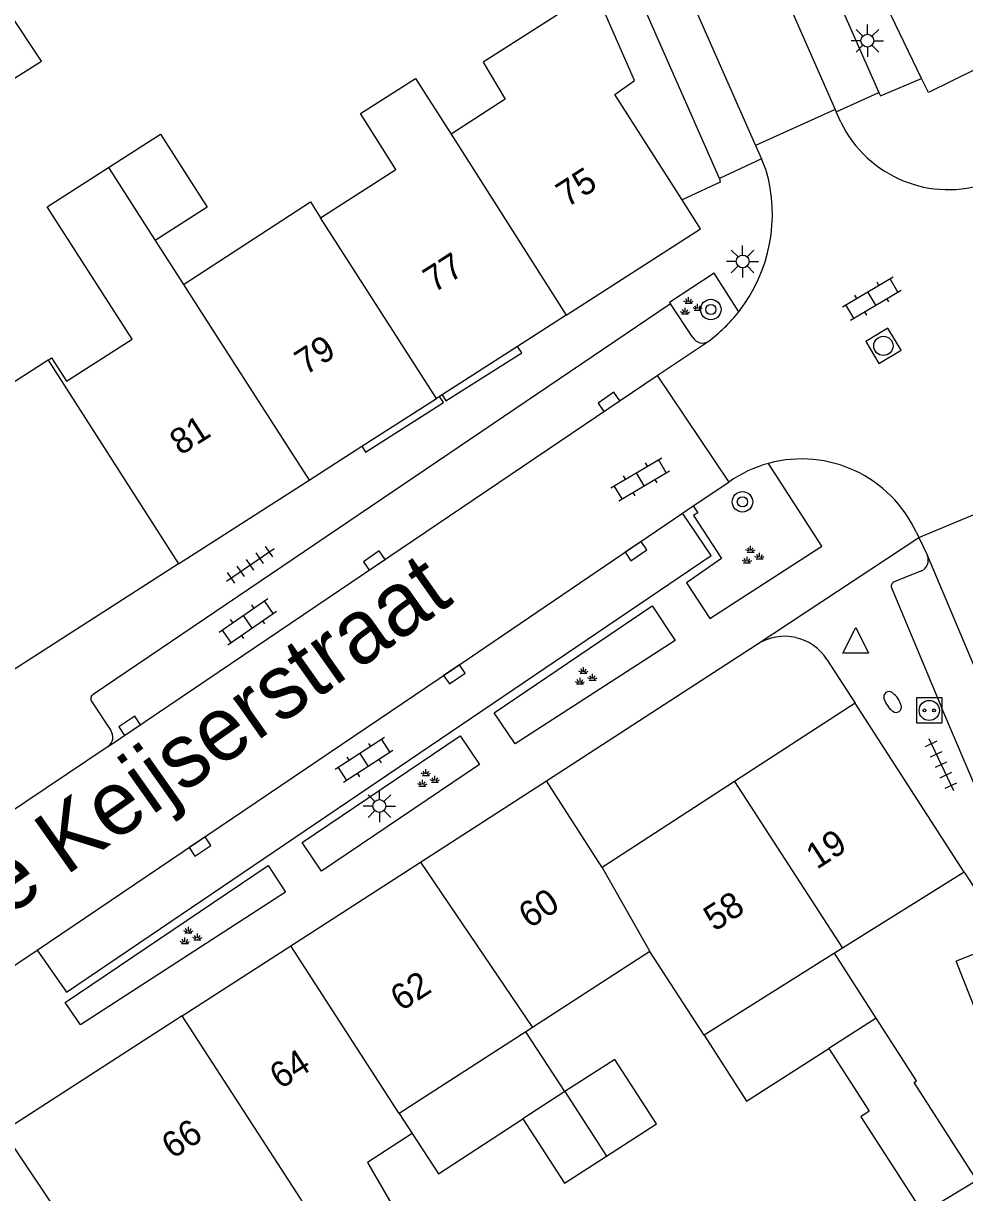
# Model space of a CAD drawing. Extents: x 131000 to 133014, y 396499 to 399001.
# Drawn here: x 132851.21 to 132887.9, y 397408.65 to 397454.23 of the extents above; entities that cross this region are included whole.
import ezdxf

# ---------------------------------------------------------------- set-up
doc = ezdxf.new("R2010")
doc.units = 0
for name, color, linetype in [('gg-afsc-muur', 7, 'Continuous'), ('gg-anno-huisnummerreeks BGT', 7, 'Continuous'), ('gg-anno-openbare ruimte label', 7, 'Continuous'), ('gg-bbg-bijgebouw', 7, 'Continuous'), ('gg-bbg-gedigitaliseerde bebouwing', 7, 'Continuous'), ('gg-bbg-gedigitaliseerde bijgebouw', 7, 'Continuous'), ('gg-bbg-hoofdgebouw', 7, 'Continuous'), ('gg-bbg-luifel en loopbrug', 7, 'Continuous'), ('gg-bbg-tussenscheiding', 7, 'Continuous'), ('gg-knt-verharding', 7, 'Continuous'), ('gg-knt-verharding nz', 7, 'Continuous'), ('gt-grn-weggrens', 7, 'Continuous'), ('gt-symb-boom', 7, 'Continuous'), ('gt-symb-brandkraan', 7, 'Continuous'), ('gt-symb-groenvak', 7, 'Continuous'), ('gt-symb-klinker verharding', 7, 'Continuous'), ('gt-symb-kolk', 7, 'Continuous'), ('gt-symb-laadpunt elektrisch vervoer', 7, 'Continuous'), ('gt-symb-lichtmast', 7, 'Continuous'), ('gt-symb-rioolschacht', 7, 'Continuous'), ('gt-symb-tegel verharding', 7, 'Continuous'), ('gt-symb-waterafsluiter', 7, 'Continuous')]:
    doc.layers.add(name, color=color, linetype=linetype)

# ---------------------------------------------------------------- blocks, each defined once
blk = doc.blocks.new('gt0-BOOM')
at = {"layer": 'gt-symb-boom'}
for radius in [0.4, 0.2]:
    blk.add_circle((0, 0), radius, dxfattribs=at)
blk = doc.blocks.new('gt0-GRVAK')
at = {"layer": 'gt-symb-groenvak'}
for p, q in [((-0.11, 0.189), (-0.228, 0.24)), ((-0.182, 0.153), (0.088, 0.153)), ((-0.091, 0.211), (-0.156, 0.322)), ((-0.047, 0.214), (-0.047, 0.393)), ((-0.004, 0.211), (0.061, 0.322)), ((0.015, 0.189), (0.133, 0.24)), ((0.262, -0.052), (0.197, 0.059)), ((0.305, -0.049), (0.305, 0.13)), ((0.349, -0.052), (0.414, 0.059)), ((-0.245, -0.228), (-0.363, -0.177)), ((-0.318, -0.264), (-0.047, -0.264)), ((-0.226, -0.206), (-0.291, -0.095)), ((-0.183, -0.203), (-0.183, -0.024)), ((-0.139, -0.206), (-0.074, -0.095)), ((-0.12, -0.228), (-0.002, -0.177)), ((0.243, -0.074), (0.125, -0.023)), ((0.17, -0.11), (0.441, -0.11)), ((0.368, -0.074), (0.486, -0.023))]:
    blk.add_line(p, q, dxfattribs=at)
blk = doc.blocks.new('gt0-LMAST')
at = {"layer": 'gt-symb-lichtmast'}
for p, q in [((-0.005, 0.246), (-0.005, 0.621)), ((-0.182, 0.173), (-0.447, 0.438)), ((0.172, 0.173), (0.437, 0.438)), ((-0.255, -0.004), (-0.63, -0.004)), ((-0.182, -0.181), (-0.447, -0.446)), ((-0.005, -0.254), (-0.005, -0.629)), ((0.437, -0.446), (0.172, -0.181)), ((0.245, -0.004), (0.62, -0.004))]:
    blk.add_line(p, q, dxfattribs=at)
blk.add_circle((-0.005, -0.004), 0.25, dxfattribs=at)
blk = doc.blocks.new('gt0-KOLK')
at = {"layer": 'gt-symb-kolk'}
blk.add_lwpolyline([(0, 0), (0.375, 0), (0.375, 0.4), (-0.375, 0.4), (-0.375, 0), (0, 0)], dxfattribs=at)
blk = doc.blocks.new('gt0-KL1')
at = {"layer": 'gt-symb-klinker verharding'}
for p, q in [((-1.15, 0.3), (1.15, 0.3)), ((-1, -0.3), (-1, 0.3)), ((-0.5, 0.3), (-0.5, 0.45)), ((0, -0.3), (0, 0.3)), ((0.5, 0.3), (0.5, 0.45)), ((1, -0.3), (1, 0.3)), ((-1.15, -0.3), (1.15, -0.3)), ((-0.5, -0.45), (-0.5, -0.3)), ((0.5, -0.45), (0.5, -0.3))]:
    blk.add_line(p, q, dxfattribs=at)
blk = doc.blocks.new('gt0-TEG1')
at = {"layer": 'gt-symb-tegel verharding'}
for p, q in [((-1.125, 0), (1.125, 0)), ((-0.9, -0.25), (-0.9, 0.25)), ((-0.45, -0.25), (-0.45, 0.25)), ((0, -0.25), (0, 0.25)), ((0.45, -0.25), (0.45, 0.25)), ((0.9, -0.25), (0.9, 0.25))]:
    blk.add_line(p, q, dxfattribs=at)
blk = doc.blocks.new('gt0-RS')
at = {"layer": 'gt-symb-rioolschacht'}
blk.add_lwpolyline([(-0.5, -0.5), (0.5, -0.5), (0.5, 0.5), (-0.5, 0.5)], close=True, dxfattribs=at)
blk.add_circle((0, 0), 0.375, dxfattribs=at)
blk = doc.blocks.new('gt0-LEV')
at = {"layer": 'gt-symb-laadpunt elektrisch vervoer'}
blk.add_lwpolyline([(-0.486, 0.501), (0.486, 0.501), (0.486, -0.499), (-0.486, -0.499)], close=True, dxfattribs=at)
for centre, radius in [((0, 0), 0.393), ((-0.186, 0), 0.0566), ((0.186, 0), 0.0566)]:
    blk.add_circle(centre, radius, dxfattribs=at)
blk = doc.blocks.new('gt0-BR')
at = {"layer": 'gt-symb-brandkraan'}
for centre, radius, start, end in [((-0.244, 0), 0.206, 107.5669, 252.4331), ((0.599, -2.664), 3, 106.892, 107.5669), ((0, -0.691), 0.938, 73.108, 106.892), ((-0.599, -2.664), 3, 72.4331, 73.108), ((0.244, 0), 0.206, 287.567, 72.4331), ((0.599, 2.664), 3, 252.4331, 253.108), ((0, 0.691), 0.938, 253.108, 286.8921), ((-0.599, 2.664), 3, 286.8921, 287.567)]:
    blk.add_arc(centre, radius, start, end, dxfattribs=at)
blk = doc.blocks.new('gt0-WAFSL')
at = {"layer": 'gt-symb-waterafsluiter'}
for p, q in [((-0.5, -0.333), (0, 0.667)), ((0, 0.667), (0.5, -0.333)), ((0.5, -0.333), (-0.5, -0.333))]:
    blk.add_line(p, q, dxfattribs=at)

msp = doc.modelspace()

# ---------------------------------------------------------------- linework, layer by layer
at = {"layer": 'gg-afsc-muur'}
msp.add_line((132887.879, 397421.151), (132889.61, 397418.47), dxfattribs=at)
at = {"layer": 'gg-bbg-bijgebouw'}
for p, q in [((132889.61, 397418.47), (132887.567, 397417.679)), ((132888.64, 397414.98), (132887.567, 397417.679)), ((132884.454, 397415.454), (132882.611, 397414.271))]:
    msp.add_line(p, q, dxfattribs=at)
msp.add_lwpolyline([(132886.267, 397407.861), (132888.378, 397409.143), (132885.933, 397412.947), (132886.025, 397413.006), (132884.454, 397415.454)], dxfattribs=at)
at = {"layer": 'gg-bbg-gedigitaliseerde bebouwing'}
for p, q in [((132869.997, 397451.279), (132867.882, 397449.91)), ((132856.357, 397445.767), (132857.454, 397444.057)), ((132875.638, 397418.047), (132871.061, 397415.091)), ((132877.743, 397414.788), (132875.638, 397418.047)), ((132870.8, 397414.923), (132865.866, 397411.736)), ((132871.061, 397415.091), (132870.8, 397414.923)), ((132865.866, 397411.736), (132866.371, 397410.954))]:
    msp.add_line(p, q, dxfattribs=at)
for points in [[(132862.795, 397446.659), (132865.736, 397448.544), (132864.351, 397450.721), (132866.497, 397452.086), (132867.882, 397449.91)], [(132852.174, 397441.102), (132852.312, 397441.19), (132852.894, 397440.283), (132855.451, 397441.923), (132852.144, 397447.078), (132854.533, 397448.61)], [(132857.454, 397444.057), (132862.399, 397447.276), (132862.795, 397446.659)], [(132852.174, 397441.102), (132846.84, 397437.679), (132847.705, 397436.331), (132845.788, 397435.003), (132846.264, 397430.879)], [(132866.371, 397410.954), (132864.631, 397409.83), (132868.913, 397402.424), (132866.404, 397400.803)]]:
    msp.add_lwpolyline(points, dxfattribs=at)
at = {"layer": 'gg-bbg-gedigitaliseerde bijgebouw'}
msp.add_line((132872.321, 397412.589), (132870.685, 397411.532), dxfattribs=at)
for points in [[(132846.772, 397449.522), (132851.923, 397452.762), (132850.576, 397454.777)], [(132854.533, 397448.61), (132856.559, 397449.91), (132858.383, 397447.067), (132856.357, 397445.767)], [(132882.611, 397414.271), (132884.184, 397411.823), (132883.856, 397411.612), (132886.267, 397407.861)], [(132873.943, 397410.077), (132875.888, 397411.334), (132874.265, 397413.845), (132872.321, 397412.589)], [(132870.685, 397411.532), (132872.307, 397409.02), (132873.943, 397410.077)]]:
    msp.add_lwpolyline(points, dxfattribs=at)
at = {"layer": 'gg-bbg-hoofdgebouw'}
for p, q in [((132886.224, 397452.092), (132882.49, 397459.83)), ((132877.61, 397446.22), (132876.886, 397447.356)), ((132872.37, 397442.858), (132877.61, 397446.22)), ((132872.37, 397442.858), (132870.478, 397441.644)), ((132870.478, 397441.644), (132867.537, 397439.757)), ((132864.404, 397437.747), (132867.313, 397439.613)), ((132867.434, 397439.691), (132867.313, 397439.613)), ((132867.537, 397439.757), (132867.434, 397439.691)), ((132862.349, 397436.428), (132864.404, 397437.747)), ((132857.265, 397433.167), (132862.349, 397436.428)), ((132857.265, 397433.167), (132847.166, 397426.687)), ((132883.63, 397427.73), (132878.937, 397424.684)), ((132887.879, 397421.151), (132883.63, 397427.73)), ((132866.69, 397421.539), (132871.6, 397424.71)), ((132873.77, 397421.33), (132871.6, 397424.71)), ((132878.937, 397424.684), (132873.77, 397421.33)), ((132861.641, 397418.278), (132866.69, 397421.539)), ((132887.879, 397421.151), (132883.145, 397418.179)), ((132857.397, 397415.538), (132861.641, 397418.278)), ((132882.832, 397417.982), (132877.743, 397414.788)), ((132883.145, 397418.179), (132882.832, 397417.982)), ((132857.397, 397415.538), (132850.429, 397411.038))]:
    msp.add_line(p, q, dxfattribs=at)
for points in [[(132873.5, 397455.517), (132869.129, 397452.721), (132869.997, 397451.279)], [(132876.886, 397447.356), (132874.271, 397451.457), (132875.038, 397452.007), (132873.5, 397455.517)], [(132892.058, 397454.284), (132886.49, 397451.54), (132886.224, 397452.092)]]:
    msp.add_lwpolyline(points, dxfattribs=at)
at = {"layer": 'gg-bbg-luifel en loopbrug'}
for p, q in [((132884.454, 397415.454), (132882.832, 397417.982)), ((132872.321, 397412.589), (132870.8, 397414.923))]:
    msp.add_line(p, q, dxfattribs=at)
for points in [[(132877.743, 397414.788), (132879.405, 397412.213), (132882.611, 397414.271)], [(132866.371, 397410.954), (132867.392, 397409.387), (132870.685, 397411.532)]]:
    msp.add_lwpolyline(points, dxfattribs=at)
at = {"layer": 'gg-bbg-tussenscheiding'}
for p, q in [((132867.882, 397449.91), (132872.37, 397442.858)), ((132854.533, 397448.61), (132856.357, 397445.767)), ((132867.313, 397439.613), (132862.795, 397446.659)), ((132857.454, 397444.057), (132857.936, 397443.306)), ((132857.936, 397443.306), (132862.349, 397436.428)), ((132852.174, 397441.102), (132857.265, 397433.167)), ((132878.937, 397424.684), (132883.145, 397418.179)), ((132866.69, 397421.539), (132871.061, 397415.091)), ((132873.77, 397421.33), (132875.638, 397418.047)), ((132865.866, 397411.736), (132861.641, 397418.278)), ((132872.321, 397412.589), (132873.943, 397410.077))]:
    msp.add_line(p, q, dxfattribs=at)
for points in [[(132866.404, 397400.803), (132862.015, 397408.424), (132857.397, 397415.538)], [(132850.429, 397411.038), (132852.956, 397407.247), (132854.043, 397405.582)]]:
    msp.add_lwpolyline(points, dxfattribs=at)
at = {"layer": 'gg-knt-verharding'}
for p, q in [((132882.895, 397450.791), (132884.56, 397451.537)), ((132882.859, 397450.873), (132879.752, 397449.478)), ((132882.859, 397450.873), (132882.895, 397450.791)), ((132883.076, 397450.384), (132882.895, 397450.791)), ((132879.752, 397449.478), (132879.984, 397448.951)), ((132879.984, 397448.951), (132878.349, 397448.193)), ((132880.159, 397448.539), (132879.984, 397448.951)), ((132876.439, 397443.298), (132853.939, 397428.067)), ((132877.313, 397441.991), (132876.439, 397443.298)), ((132875.918, 397440.502), (132877.909, 397441.838)), ((132875.918, 397440.502), (132878.714, 397436.354)), ((132877.325, 397435.426), (132878.714, 397436.354)), ((132876.899, 397435.142), (132877.325, 397435.426)), ((132886.115, 397434.189), (132889.264, 397435.5)), ((132886.026, 397434.381), (132886.115, 397434.189)), ((132886.223, 397432.886), (132885.155, 397432.458)), ((132885.063, 397432.204), (132887.01, 397427.532)), ((132871.6, 397424.71), (132879.816, 397430.029)), ((132882.533, 397429.437), (132883.63, 397427.73)), ((132853.885, 397427.787), (132854.618, 397426.667)), ((132854.513, 397426.049), (132850.518, 397423.357)), ((132842.255, 397411.71), (132851.75, 397418.109))]:
    msp.add_line(p, q, dxfattribs=at)
for points in [[(132877.368, 397463.36), (132879.024, 397464.086), (132884.56, 397451.537)], [(132878.349, 397448.193), (132873.35, 397459.547), (132874.985, 397460.277)], [(132884.56, 397451.537), (132884.622, 397451.408), (132886.224, 397452.092)], [(132878.349, 397448.193), (132878.37, 397448.039), (132876.886, 397447.356)], [(132879.098, 397442.995), (132878.137, 397444.5), (132876.404, 397443.35), (132876.439, 397443.298)], [(132867.537, 397439.757), (132867.686, 397439.525), (132870.638, 397441.395), (132870.478, 397441.644)], [(132864.404, 397437.747), (132864.549, 397437.521), (132867.586, 397439.454), (132867.434, 397439.691)], [(132877.325, 397435.426), (132877.505, 397435.157), (132877.338, 397435.049), (132878.425, 397433.372), (132877.067, 397432.421), (132877.968, 397431.036), (132882.332, 397433.857), (132880.26, 397437.082)], [(132851.75, 397418.109), (132852.889, 397416.468), (132878.018, 397433.493), (132876.899, 397435.142)], [(132886.115, 397434.189), (132886.438, 397433.511), (132886.45, 397433.481)], [(132875.726, 397431.533), (132876.614, 397430.176), (132870.385, 397426.147), (132869.566, 397427.362), (132875.726, 397431.533)], [(132903.918, 397388.761), (132902.238, 397388.119), (132895.273, 397408.182), (132887.01, 397427.532)], [(132868.235, 397426.464), (132868.991, 397425.346), (132862.833, 397421.181), (132862.077, 397422.299), (132868.235, 397426.464)], [(132852.839, 397416.063), (132860.759, 397421.402), (132861.434, 397420.361), (132853.436, 397415.198), (132852.839, 397416.063)]]:
    msp.add_lwpolyline(points, dxfattribs=at)
for centre, radius, start, end in [((132887.269, 397452.413), 4.658, 205.8257, 289.6723), ((132874.233, 397446.8), 6.176, 321.9727, 16.359), ((132874.283, 397446.753), 6.108, 306.4128, 322.0243), ((132877.682, 397442.191), 0.42, 208.4886, 302.7162), ((132881.55, 397432.331), 4.923, 24.6048, 105.195), ((132881.566, 397432.304), 4.953, 105.2824, 125.1484), ((132886.007, 397433.309), 0.475, 297.0371, 21.1979), ((132885.216, 397432.292), 0.176, 110.1475, 210.0313), ((132880.877, 397428.374), 1.966, 76.6786, 122.6631), ((132880.88, 397428.373), 1.966, 32.7561, 76.7564), ((132854.015, 397427.907), 0.177, 115.3841, 222.7841), ((132854.265, 397426.409), 0.437, 304.5747, 36.14)]:
    msp.add_arc(centre, radius, start, end, dxfattribs=at)
at = {"layer": 'gg-knt-verharding nz'}
for p, q in [((132877.368, 397463.36), (132882.859, 397450.873)), ((132874.985, 397460.277), (132879.752, 397449.478)), ((132854.513, 397426.049), (132875.918, 397440.502)), ((132886.45, 397433.481), (132888.663, 397428.24))]:
    msp.add_line(p, q, dxfattribs=at)
msp.add_lwpolyline([(132851.75, 397418.109), (132867.905, 397429.024), (132876.899, 397435.142)], dxfattribs=at)
at = {"layer": 'gt-grn-weggrens'}
msp.add_line((132879.816, 397430.029), (132886.115, 397434.189), dxfattribs=at)

# ---------------------------------------------------------------- block references
at = {"layer": 'gt-symb-boom'}
for p in [(132878.008, 397443.079), (132879.242, 397435.583)]:
    msp.add_blockref('gt0-BOOM', p, dxfattribs=at)
at = {"layer": 'gt-symb-brandkraan', "rotation": -54.975126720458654}
msp.add_blockref('gt0-BR', (132885.092, 397427.78), dxfattribs=at)
at = {"layer": 'gt-symb-groenvak'}
for p in [(132877.19, 397443.169), (132879.604, 397433.468), (132873.093, 397428.745), (132866.95, 397424.766), (132857.693, 397418.623)]:
    msp.add_blockref('gt0-GRVAK', p, dxfattribs=at)
at = {"layer": 'gt-symb-klinker verharding'}
for p, rotation in [((132884.285, 397443.507), 30.590435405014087), ((132875.26, 397436.46), 30.59043540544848), ((132859.96, 397430.91), 34.611806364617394), ((132864.49, 397425.517), -147.1683510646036)]:
    msp.add_blockref('gt0-KL1', p, dxfattribs=dict(at, rotation=rotation))
at = {"layer": 'gt-symb-kolk'}
for p, rotation in [((132874.146, 397439.31), 34.06382766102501), ((132874.978, 397433.828), -145.81979694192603), ((132865.001, 397433.127), 34.06382766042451), ((132867.905, 397429.024), -145.91376123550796), ((132855.465, 397426.68), 33.569209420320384), ((132857.985, 397422.31), -146.03014829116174)]:
    msp.add_blockref('gt0-KOLK', p, dxfattribs=dict(at, rotation=rotation))
at = {"layer": 'gt-symb-laadpunt elektrisch vervoer'}
msp.add_blockref('gt0-LEV', (132886.523, 397427.45), dxfattribs=at)
at = {"layer": 'gt-symb-lichtmast'}
for p in [(132884.115, 397453.564), (132879.252, 397444.958), (132865.094, 397423.728)]:
    msp.add_blockref('gt0-LMAST', p, dxfattribs=at)
at = {"layer": 'gt-symb-rioolschacht', "rotation": -59.110977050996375}
msp.add_blockref('gt0-RS', (132884.736, 397441.662), dxfattribs=at)
at = {"layer": 'gt-symb-tegel verharding'}
for p, rotation in [((132860.057, 397433.13), 34.61180637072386), ((132886.988, 397425.34), -64.79277879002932)]:
    msp.add_blockref('gt0-TEG1', p, dxfattribs=dict(at, rotation=rotation))
at = {"layer": 'gt-symb-waterafsluiter'}
msp.add_blockref('gt0-WAFSL', (132883.659, 397430.018), dxfattribs=at)

# ---------------------------------------------------------------- texts
at = {"layer": 'gg-anno-huisnummerreeks BGT'}
for s, rotation, p in [('75', 32.7, (132872.401, 397447.036)), ('77', 32.7, (132867.218, 397443.71)), ('79', 32.7, (132862.211, 397440.497)), ('81', 32.7, (132857.338, 397437.371)), ('19', 32.9, (132882.141, 397421.23)), ('60', 32.9, (132870.94, 397418.926)), ('58', 33, (132878.153, 397418.81)), ('62', 32.9, (132865.942, 397415.699)), ('64', 32.8, (132861.233, 397412.659)), ('66', 32.9, (132857.024, 397409.939))]:
    msp.add_text(s, height=1, rotation=rotation, dxfattribs=at).set_placement(p)
at = {"layer": 'gg-anno-openbare ruimte label'}
msp.add_text('Hendrik de Keijserstraat', height=2.5, rotation=35.2, dxfattribs=at).set_placement((132838.889, 397411.124))

doc.saveas('drawing.dxf')
